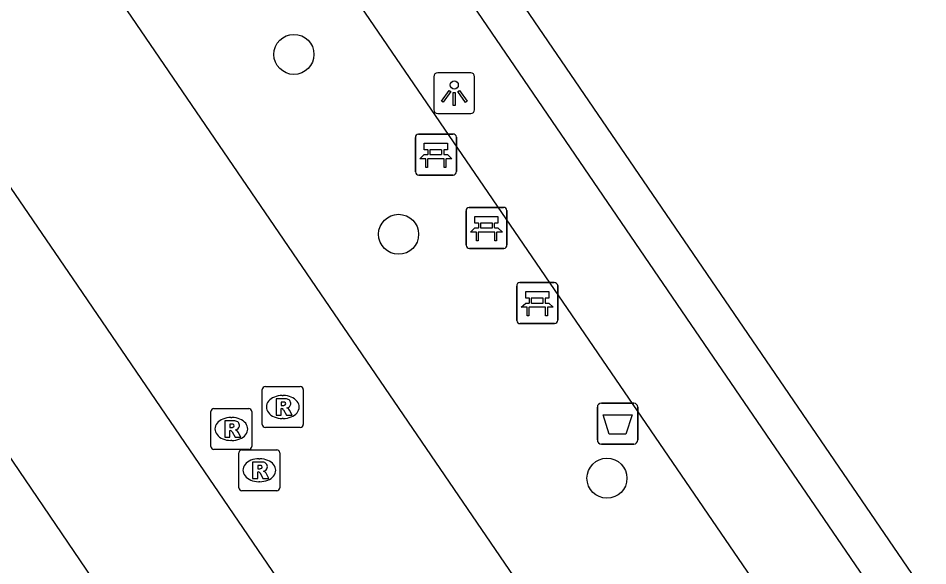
# Model space of a CAD drawing. Extents: x 155275 to 156263, y 382654 to 383635.
# Drawn here: x 155988.93 to 156011.16, y 383430.66 to 383444.04 of the extents above; entities that cross this region are included whole.
import ezdxf

# ---------------------------------------------------------------- set-up
doc = ezdxf.new("R2010")
doc.units = 0
for name, color, linetype in [('IMGEO_Afvalbak', 7, 'Continuous'), ('IMGEO_Bank', 7, 'Continuous'), ('IMGEO_Boom', 7, 'Continuous'), ('IMGEO_Lichtpunt', 7, 'Continuous'), ('IMGEO_Muur', 7, 'Continuous'), ('IMGEO_Rijbaan_lokaal_gesloten', 7, 'Continuous'), ('IMGEO_Rijbaan_lokaal_open', 7, 'Continuous'), ('IMGEO_Rioolput', 7, 'Continuous'), ('IMGEO_Voetpad_gesloten', 7, 'Continuous')]:
    doc.layers.add(name, color=color, linetype=linetype)

msp = doc.modelspace()

# ---------------------------------------------------------------- linework, layer by layer
at = {"layer": 'IMGEO_Afvalbak'}
for p, q in [((156003.083, 383433.731), (156003.083, 383434.531)), ((156003.083, 383434.531), (156003.083, 383433.731)), ((156003.183, 383434.631), (156003.973, 383434.631)), ((156003.973, 383434.631), (156003.183, 383434.631)), ((156004.073, 383434.531), (156004.073, 383433.731)), ((156004.073, 383433.731), (156004.073, 383434.531)), ((156003.973, 383433.631), (156003.183, 383433.631)), ((156003.183, 383433.631), (156003.973, 383433.631))]:
    msp.add_line(p, q, dxfattribs=at)
msp.add_lwpolyline([(156003.226, 383434.345), (156003.93, 383434.345), (156003.781, 383433.875), (156003.375, 383433.875), (156003.226, 383434.345)], dxfattribs=at)
for centre, start, end in [((156003.183, 383434.531), 90, 180), ((156003.183, 383434.531), 90, 180), ((156003.973, 383434.531), 0, 90), ((156003.973, 383434.531), 360, 90), ((156003.183, 383433.731), 180, 270), ((156003.183, 383433.731), 180, 270), ((156003.973, 383433.731), 270, 0), ((156003.973, 383433.731), 270, 0)]:
    msp.add_arc(centre, 0.1, start, end, dxfattribs=at)
at = {"layer": 'IMGEO_Bank'}
for p, q in [((155998.638, 383440.279), (155998.638, 383441.12)), ((155998.638, 383441.12), (155998.638, 383440.279)), ((155998.713, 383441.204), (155999.554, 383441.204)), ((155999.554, 383441.204), (155998.713, 383441.204)), ((155999.638, 383441.129), (155999.638, 383440.288)), ((155999.638, 383440.288), (155999.638, 383441.129)), ((155998.947, 383440.71), (155998.947, 383440.816)), ((155998.991, 383440.816), (155998.991, 383440.71)), ((155999.279, 383440.822), (155998.997, 383440.822)), ((155998.997, 383440.704), (155999.279, 383440.704)), ((155999.285, 383440.71), (155999.285, 383440.816)), ((155999.329, 383440.816), (155999.329, 383440.71)), ((155999.335, 383440.602), (155998.942, 383440.602)), ((155999.563, 383440.204), (155998.722, 383440.204)), ((155998.722, 383440.204), (155999.563, 383440.204)), ((155999.875, 383438.488), (155999.875, 383439.329)), ((155999.875, 383439.329), (155999.875, 383438.488)), ((155999.95, 383439.413), (156000.791, 383439.413)), ((156000.791, 383439.413), (155999.95, 383439.413)), ((156000.875, 383439.338), (156000.875, 383438.497)), ((156000.875, 383438.497), (156000.875, 383439.338)), ((156000.184, 383438.919), (156000.184, 383439.025)), ((156000.228, 383439.025), (156000.228, 383438.919)), ((156000.516, 383439.031), (156000.234, 383439.031)), ((156000.234, 383438.913), (156000.516, 383438.913)), ((156000.522, 383438.919), (156000.522, 383439.025)), ((156000.566, 383439.025), (156000.566, 383438.919)), ((156000.572, 383438.811), (156000.179, 383438.811)), ((156000.8, 383438.413), (155999.959, 383438.413)), ((155999.959, 383438.413), (156000.8, 383438.413)), ((156001.19, 383437.577), (156002.031, 383437.577)), ((156002.031, 383437.577), (156001.19, 383437.577)), ((156001.115, 383436.652), (156001.115, 383437.493)), ((156001.115, 383437.493), (156001.115, 383436.652)), ((156002.115, 383437.502), (156002.115, 383436.661)), ((156002.115, 383436.661), (156002.115, 383437.502)), ((156001.424, 383437.083), (156001.424, 383437.189)), ((156001.468, 383437.189), (156001.468, 383437.083)), ((156001.756, 383437.195), (156001.474, 383437.195)), ((156001.762, 383437.083), (156001.762, 383437.189)), ((156001.806, 383437.189), (156001.806, 383437.083)), ((156001.812, 383436.975), (156001.419, 383436.975)), ((156001.474, 383437.077), (156001.756, 383437.077)), ((156002.04, 383436.577), (156001.199, 383436.577)), ((156001.199, 383436.577), (156002.04, 383436.577))]:
    msp.add_line(p, q, dxfattribs=at)
for points in [[(155998.941, 383440.822), (155998.855, 383440.822), (155998.855, 383440.983), (155999.418, 383440.983), (155999.418, 383440.822), (155999.335, 383440.822)], [(155998.885, 383440.602), (155998.743, 383440.602), (155998.855, 383440.704), (155998.941, 383440.704)], [(155999.335, 383440.704), (155999.418, 383440.704), (155999.53, 383440.602), (155999.391, 383440.602)], [(155998.935, 383440.595), (155998.935, 383440.388), (155998.892, 383440.388), (155998.892, 383440.595)], [(155999.385, 383440.595), (155999.385, 383440.388), (155999.341, 383440.388), (155999.341, 383440.595)], [(156000.178, 383439.031), (156000.092, 383439.031), (156000.092, 383439.192), (156000.655, 383439.192), (156000.655, 383439.031), (156000.572, 383439.031)], [(156000.122, 383438.811), (155999.98, 383438.811), (156000.092, 383438.913), (156000.178, 383438.913)], [(156000.572, 383438.913), (156000.655, 383438.913), (156000.767, 383438.811), (156000.628, 383438.811)], [(156000.172, 383438.804), (156000.172, 383438.597), (156000.129, 383438.597), (156000.129, 383438.804)], [(156000.622, 383438.804), (156000.622, 383438.597), (156000.578, 383438.597), (156000.578, 383438.804)], [(156001.418, 383437.195), (156001.332, 383437.195), (156001.332, 383437.356), (156001.895, 383437.356), (156001.895, 383437.195), (156001.812, 383437.195)], [(156001.362, 383436.975), (156001.22, 383436.975), (156001.332, 383437.077), (156001.418, 383437.077)], [(156001.412, 383436.968), (156001.412, 383436.761), (156001.369, 383436.761), (156001.369, 383436.968)], [(156001.812, 383437.077), (156001.895, 383437.077), (156002.007, 383436.975), (156001.868, 383436.975)], [(156001.862, 383436.968), (156001.862, 383436.761), (156001.818, 383436.761), (156001.818, 383436.968)]]:
    msp.add_lwpolyline(points, dxfattribs=at)
for centre, radius, start, end in [((155998.716, 383441.126), 0.0779, 92.4484, 184.2845), ((155998.716, 383441.126), 0.0779, 92.4484, 184.2845), ((155999.56, 383441.126), 0.0779, 2.4484, 94.2845), ((155999.56, 383441.126), 0.0779, 2.4484, 94.2845), ((155998.94, 383440.815), 0.00671, 2.8957, 87.1043), ((155998.94, 383440.711), 0.00671, 272.8957, 357.1043), ((155998.997, 383440.815), 0.00671, 92.8957, 177.1043), ((155998.997, 383440.711), 0.00671, 182.8957, 267.1043), ((155999.279, 383440.815), 0.00671, 2.8957, 87.1043), ((155999.279, 383440.711), 0.00671, 272.8957, 357.1043), ((155999.336, 383440.815), 0.00671, 92.8957, 177.1043), ((155999.336, 383440.711), 0.00671, 182.8957, 267.1043), ((155998.885, 383440.595), 0.00671, 2.8957, 87.1043), ((155998.942, 383440.595), 0.00671, 92.8957, 177.1043), ((155999.334, 383440.595), 0.00671, 2.8957, 87.1043), ((155999.391, 383440.595), 0.00671, 92.8957, 177.1043), ((155998.716, 383440.282), 0.0779, 182.4484, 274.2845), ((155998.716, 383440.282), 0.0779, 182.4484, 274.2845), ((155999.56, 383440.282), 0.0779, 272.4484, 4.2845), ((155999.56, 383440.282), 0.0779, 272.4484, 4.2845), ((155999.953, 383439.335), 0.0779, 92.4484, 184.2845), ((155999.953, 383439.335), 0.0779, 92.4484, 184.2845), ((156000.797, 383439.335), 0.0779, 2.4484, 94.2845), ((156000.797, 383439.335), 0.0779, 2.4484, 94.2845), ((156000.177, 383439.024), 0.00671, 2.8957, 87.1043), ((156000.177, 383438.92), 0.00671, 272.8957, 357.1043), ((156000.234, 383439.024), 0.00671, 92.8957, 177.1043), ((156000.234, 383438.92), 0.00671, 182.8957, 267.1043), ((156000.516, 383439.024), 0.00671, 2.8957, 87.1043), ((156000.516, 383438.92), 0.00671, 272.8957, 357.1043), ((156000.573, 383439.024), 0.00671, 92.8957, 177.1043), ((156000.573, 383438.92), 0.00671, 182.8957, 267.1043), ((156000.122, 383438.804), 0.00671, 2.8957, 87.1043), ((156000.179, 383438.804), 0.00671, 92.8957, 177.1043), ((156000.571, 383438.804), 0.00671, 2.8957, 87.1043), ((156000.628, 383438.804), 0.00671, 92.8957, 177.1043), ((155999.953, 383438.491), 0.0779, 182.4484, 274.2845), ((155999.953, 383438.491), 0.0779, 182.4484, 274.2845), ((156000.797, 383438.491), 0.0779, 272.4484, 4.2845), ((156000.797, 383438.491), 0.0779, 272.4484, 4.2845), ((156001.193, 383437.499), 0.0779, 92.4484, 184.2845), ((156001.193, 383437.499), 0.0779, 92.4484, 184.2845), ((156002.037, 383437.499), 0.0779, 2.4484, 94.2845), ((156002.037, 383437.499), 0.0779, 2.4484, 94.2845), ((156001.417, 383437.188), 0.00671, 2.8957, 87.1043), ((156001.474, 383437.188), 0.00671, 92.8957, 177.1043), ((156001.756, 383437.188), 0.00671, 2.8957, 87.1043), ((156001.813, 383437.188), 0.00671, 92.8957, 177.1043), ((156001.362, 383436.968), 0.00671, 2.8957, 87.1043), ((156001.419, 383436.968), 0.00671, 92.8957, 177.1043), ((156001.417, 383437.084), 0.00671, 272.8957, 357.1043), ((156001.474, 383437.084), 0.00671, 182.8957, 267.1043), ((156001.756, 383437.084), 0.00671, 272.8957, 357.1043), ((156001.813, 383437.084), 0.00671, 182.8957, 267.1043), ((156001.811, 383436.968), 0.00671, 2.8957, 87.1043), ((156001.868, 383436.968), 0.00671, 92.8957, 177.1043), ((156002.037, 383436.655), 0.0779, 272.4484, 4.2845), ((156002.037, 383436.655), 0.0779, 272.4484, 4.2845), ((156001.193, 383436.655), 0.0779, 182.4484, 274.2845), ((156001.193, 383436.655), 0.0779, 182.4484, 274.2845)]:
    msp.add_arc(centre, radius, start, end, dxfattribs=at)
at = {"layer": 'IMGEO_Boom'}
for centre in [(155995.669, 383443.152), (155998.227, 383438.757), (156003.318, 383432.797)]:
    msp.add_circle(centre, 0.489, dxfattribs=at)
at = {"layer": 'IMGEO_Lichtpunt'}
for p, q in [((155999.99, 383442.702), (155999.182, 383442.702)), ((155999.99, 383442.702), (155999.182, 383442.702)), ((155999.088, 383442.607), (155999.088, 383441.8)), ((155999.088, 383442.607), (155999.088, 383441.8)), ((156000.084, 383441.8), (156000.084, 383442.607)), ((156000.084, 383441.8), (156000.084, 383442.607)), ((155999.182, 383441.706), (155999.99, 383441.706)), ((155999.182, 383441.706), (155999.99, 383441.706))]:
    msp.add_line(p, q, dxfattribs=at)
for points in [[(155999.462, 383442.271), (155999.501, 383442.243), (155999.313, 383441.981), (155999.275, 383442.008), (155999.462, 383442.271)], [(155999.564, 383442.223), (155999.611, 383442.223), (155999.611, 383441.901), (155999.564, 383441.901), (155999.564, 383442.223)], [(155999.674, 383442.243), (155999.712, 383442.27), (155999.899, 383442.008), (155999.86, 383441.98), (155999.674, 383442.243)]]:
    msp.add_lwpolyline(points, dxfattribs=at)
msp.add_circle((155999.587, 383442.405), 0.0994, dxfattribs=at)
for centre, start, end in [((155999.182, 383442.607), 90, 180), ((155999.182, 383442.607), 90, 180), ((155999.99, 383442.607), 0, 90), ((155999.99, 383442.607), 0, 90), ((155999.182, 383441.8), 180, 270), ((155999.182, 383441.8), 180, 270), ((155999.99, 383441.8), 270, 0), ((155999.99, 383441.8), 270, 360)]:
    msp.add_arc(centre, 0.0946, start, end, dxfattribs=at)
at = {"layer": 'IMGEO_Muur'}
for points in [[(155849.008, 383542.715), (155933.682, 383511.885), (155960.607, 383502.077), (156005.367, 383436.549), (156022.591, 383411.367)], [(156024.216, 383410.791), (155961.313, 383502.832), (155948.02, 383507.678), (155879.334, 383532.718), (155874.61, 383534.44), (155872.009, 383535.388), (155860.774, 383539.484)]]:
    msp.add_lwpolyline(points, dxfattribs=at)
at = {"layer": 'IMGEO_Rijbaan_lokaal_gesloten'}
for points in [[(155848.443, 383557.813), (155839.582, 383533.423), (155873.88, 383520.938), (155953.014, 383492.142), (155990.266, 383437.67), (156009.401, 383409.628), (156027.144, 383383.663), (156049.518, 383350.943)], [(156017.912, 383405.711), (155990.809, 383445.385)]]:
    msp.add_lwpolyline(points, dxfattribs=at)
at = {"layer": 'IMGEO_Rijbaan_lokaal_open'}
msp.add_lwpolyline([(155988.195, 383434.074), (155990.737, 383430.344)], dxfattribs=at)
at = {"layer": 'IMGEO_Rioolput'}
for p, q in [((155994.896, 383434.111), (155994.896, 383434.963)), ((155994.971, 383435.037), (155995.823, 383435.037)), ((155995.897, 383434.963), (155995.897, 383434.111)), ((155995.384, 383434.817), (155995.409, 383434.817)), ((155993.715, 383434.5), (155994.567, 383434.5)), ((155993.64, 383433.574), (155993.64, 383434.426)), ((155994.128, 383434.28), (155994.153, 383434.28)), ((155994.641, 383434.426), (155994.641, 383433.574)), ((155995.407, 383434.257), (155995.382, 383434.257)), ((155995.823, 383434.037), (155994.971, 383434.037)), ((155994.151, 383433.72), (155994.126, 383433.72)), ((155994.567, 383433.5), (155993.715, 383433.5)), ((155994.323, 383432.566), (155994.323, 383433.418)), ((155994.398, 383433.492), (155995.25, 383433.492)), ((155995.324, 383433.418), (155995.324, 383432.566)), ((155994.811, 383433.272), (155994.836, 383433.272)), ((155994.834, 383432.712), (155994.809, 383432.712)), ((155995.25, 383432.492), (155994.398, 383432.492))]:
    msp.add_line(p, q, dxfattribs=at)
for points in [[(155994.896, 383434.111), (155994.896, 383434.963)], [(155994.971, 383435.037), (155995.823, 383435.037)], [(155995.897, 383434.963), (155995.897, 383434.111)], [(155995.485, 383434.735), (155995.233, 383434.737), (155995.233, 383434.337)], [(155995.411, 383434.656), (155995.357, 383434.656), (155995.357, 383434.575)], [(155993.715, 383434.5), (155994.567, 383434.5)], [(155995.233, 383434.337), (155995.357, 383434.337), (155995.357, 383434.499), (155995.368, 383434.499)], [(155995.357, 383434.575), (155995.409, 383434.575)], [(155995.415, 383434.47), (155995.486, 383434.337), (155995.626, 383434.337), (155995.561, 383434.463)], [(155993.64, 383433.574), (155993.64, 383434.426)], [(155994.641, 383434.426), (155994.641, 383433.574)], [(155994.229, 383434.198), (155993.977, 383434.2), (155993.977, 383433.8)], [(155994.155, 383434.119), (155994.101, 383434.119), (155994.101, 383434.038)], [(155994.101, 383434.038), (155994.153, 383434.038)], [(155995.823, 383434.037), (155994.971, 383434.037)], [(155993.977, 383433.8), (155994.101, 383433.8), (155994.101, 383433.962), (155994.112, 383433.962)], [(155994.159, 383433.933), (155994.23, 383433.8), (155994.37, 383433.8), (155994.305, 383433.926)], [(155994.567, 383433.5), (155993.715, 383433.5)], [(155994.323, 383432.566), (155994.323, 383433.418)], [(155994.398, 383433.492), (155995.25, 383433.492)], [(155995.324, 383433.418), (155995.324, 383432.566)], [(155994.912, 383433.19), (155994.66, 383433.192), (155994.66, 383432.792)], [(155994.838, 383433.111), (155994.784, 383433.111), (155994.784, 383433.03)], [(155994.66, 383432.792), (155994.784, 383432.792), (155994.784, 383432.954), (155994.795, 383432.954)], [(155994.784, 383433.03), (155994.836, 383433.03)], [(155994.842, 383432.925), (155994.913, 383432.792), (155995.053, 383432.792), (155994.988, 383432.918)], [(155995.25, 383432.492), (155994.398, 383432.492)]]:
    msp.add_lwpolyline(points, dxfattribs=at)
for centre, radius, start, end in [((155994.973, 383434.961), 0.0765, 91.552, 178.448), ((155994.973, 383434.961), 0.0765, 91.552, 178.448), ((155995.821, 383434.961), 0.0765, 1.552, 88.448), ((155995.821, 383434.961), 0.0765, 1.552, 88.448), ((155995.417, 383434.56), 0.0964, 77.0061, 93.1865), ((155995.431, 383434.617), 0.0378, 276.6634, 79.6772), ((155995.484, 383434.625), 0.109, 350.3612, 89.416), ((155993.717, 383434.424), 0.0765, 91.552, 178.448), ((155993.717, 383434.424), 0.0765, 91.552, 178.448), ((155994.565, 383434.424), 0.0765, 1.552, 88.448), ((155994.565, 383434.424), 0.0765, 1.552, 88.448), ((155995.367, 383434.446), 0.0533, 26.0293, 88.6989), ((155995.393, 383434.764), 0.19, 274.7715, 282.9687), ((155995.482, 383434.625), 0.112, 277.5842, 350.9817), ((155995.466, 383434.41), 0.108, 29.5134, 73.7905), ((155994.137, 383434.227), 0.19, 274.7715, 282.9687), ((155994.161, 383434.023), 0.0964, 77.0061, 93.1865), ((155994.175, 383434.08), 0.0378, 276.6634, 79.6772), ((155994.228, 383434.088), 0.109, 350.3612, 89.416), ((155994.226, 383434.088), 0.112, 277.5842, 350.9817), ((155994.973, 383434.113), 0.0765, 181.552, 268.448), ((155994.973, 383434.113), 0.0765, 181.552, 268.448), ((155995.821, 383434.113), 0.0765, 271.552, 358.448), ((155995.821, 383434.113), 0.0765, 271.552, 358.448), ((155994.111, 383433.909), 0.0533, 26.0293, 88.6989), ((155994.21, 383433.873), 0.108, 29.5134, 73.7905), ((155993.717, 383433.576), 0.0765, 181.552, 268.448), ((155993.717, 383433.576), 0.0765, 181.552, 268.448), ((155994.565, 383433.576), 0.0765, 271.552, 358.448), ((155994.565, 383433.576), 0.0765, 271.552, 358.448), ((155994.4, 383433.416), 0.0765, 91.552, 178.448), ((155994.4, 383433.416), 0.0765, 91.552, 178.448), ((155995.248, 383433.416), 0.0765, 1.552, 88.448), ((155995.248, 383433.416), 0.0765, 1.552, 88.448), ((155994.844, 383433.015), 0.0964, 77.0061, 93.1865), ((155994.858, 383433.072), 0.0378, 276.6634, 79.6772), ((155994.911, 383433.08), 0.109, 350.3612, 89.416), ((155994.794, 383432.901), 0.0533, 26.0293, 88.6989), ((155994.82, 383433.219), 0.19, 274.7715, 282.9687), ((155994.909, 383433.08), 0.112, 277.5842, 350.9817), ((155994.893, 383432.865), 0.108, 29.5134, 73.7905), ((155994.4, 383432.568), 0.0765, 181.552, 268.448), ((155994.4, 383432.568), 0.0765, 181.552, 268.448), ((155995.248, 383432.568), 0.0765, 271.552, 358.448), ((155995.248, 383432.568), 0.0765, 271.552, 358.448)]:
    msp.add_arc(centre, radius, start, end, dxfattribs=at)
for centre, major_axis, ratio, start_param, end_param in [((155995.383, 383434.537), (-0.387, 0.002), 0.722429, 4.712389, 7.853982), ((155995.408, 383434.537), (-0.39, 0.002), 0.717154, 1.570796, 4.712389), ((155994.127, 383434), (-0.387, 0.002), 0.722429, 4.712389, 7.853982), ((155994.152, 383434), (-0.39, 0.002), 0.717154, 1.570796, 4.712389), ((155994.81, 383432.992), (-0.387, 0.002), 0.722429, 4.712389, 7.853982), ((155994.835, 383432.992), (-0.39, 0.002), 0.717154, 1.570796, 4.712389)]:
    msp.add_ellipse(centre, major_axis=major_axis, ratio=ratio, start_param=start_param, end_param=end_param, dxfattribs=at)
at = {"layer": 'IMGEO_Voetpad_gesloten'}
msp.add_lwpolyline([(155994.734, 383448.083), (156021.864, 383408.418)], dxfattribs=at)

doc.saveas('drawing.dxf')
